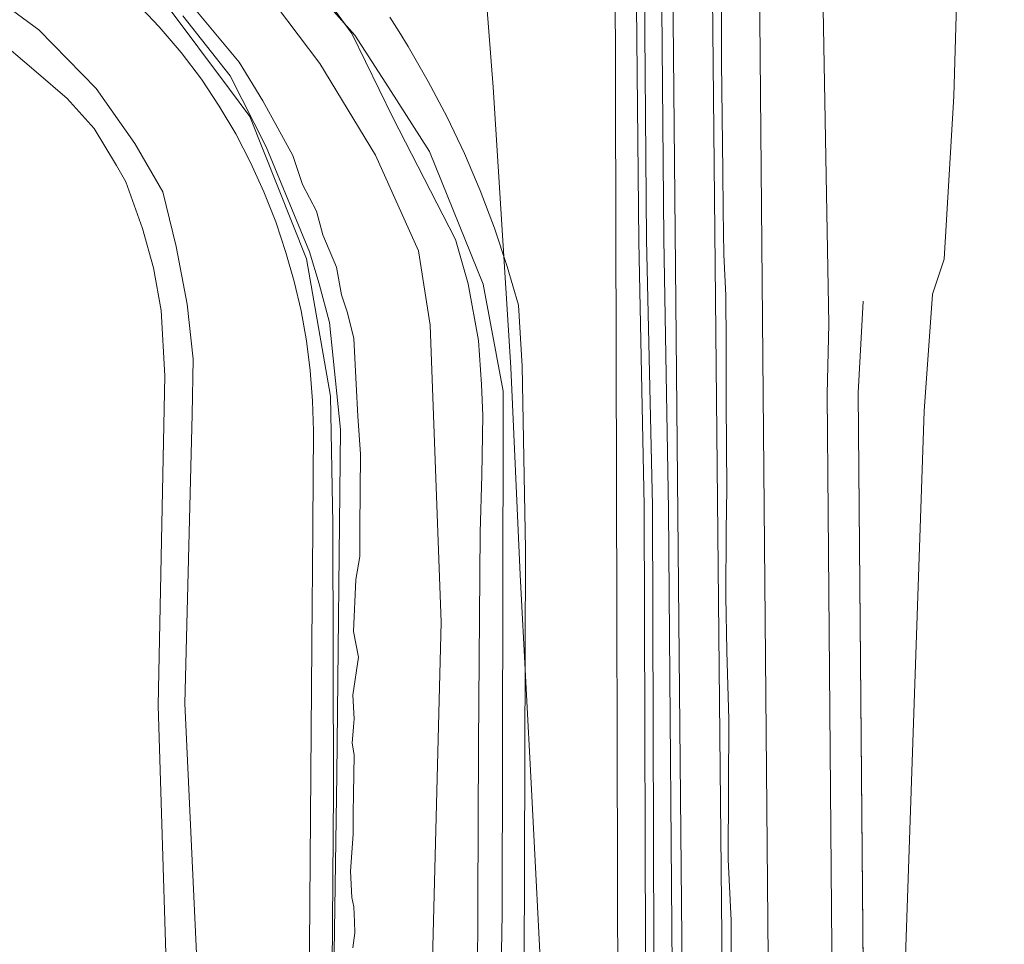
# Model space of a CAD drawing. Header units: metres. Extents: x 163628 to 167855, y 402678 to 405435.
# Tile 655 of 656: x 167422 to 167537, y 405186 to 405293. Entities that reach past the tile are written whole.
import ezdxf

# ---------------------------------------------------------------- set-up
doc = ezdxf.new("R2010")
doc.units = ezdxf.units.M
for name, color, linetype, lineweight in [('X-CA190022.004-UO-BGT_Ondergrond$0$GE_244_Taludlijn_Lijn_GEM', 253, 'Continuous', 9), ('X-CA190022.004-UO-BGT_Ondergrond$0$GE_314_WGDRijbaanLokaleweg_Vlak_GEM', 253, 'Continuous', 9), ('X-CA190022.004-UO-BGT_Ondergrond$0$GE_364_OWGBerm_halfverhard_Vlak_GEM', 253, 'Continuous', 9), ('X-CA190022.004-UO-BGT_Ondergrond$0$GE_367_OWGBerm_groenvoorziening_grasenk_GEM', 253, 'Continuous', 9), ('X-CA190022.004-UO-BGT_Ondergrond$0$GE_478_BTDGroenvoorziening_bosplantsoen_GEM', 253, 'Continuous', 9), ('X-CA190022.004-UO-BGT_Ondergrond$0$GE_522_WTDWatervlakte_meer_plas_ven_vijver_GEM', 253, 'Continuous', 9), ('X-CA190022.004-UO-BGT_Ondergrond$0$GE_541_OWTOever_slootkant_Vlak_GEM', 253, 'Continuous', 9), ('X-CA190022.004-UO-KAD_Percelen$0$B-WE-KG-GRENS_PERCEEL-GV', 150, 'Continuous', 9)]:
    doc.layers.add(name, color=color, linetype=linetype, lineweight=lineweight)

msp = doc.modelspace()

# ---------------------------------------------------------------- linework, layer by layer
at = {"layer": 'X-CA190022.004-UO-BGT_Ondergrond$0$GE_244_Taludlijn_Lijn_GEM'}
msp.add_line((167520.883, 405107.223), (167519.667, 405249.992), dxfattribs=at)
msp.add_line((167520.883, 405107.223), (167519.667, 405249.992), dxfattribs=at)
at = {"layer": 'X-CA190022.004-UO-BGT_Ondergrond$0$GE_314_WGDRijbaanLokaleweg_Vlak_GEM', "flags": 128}
for points in [[(167510.184, 405069.6), (167510.107, 405078.31), (167509.522, 405144.842), (167507.597, 405363.539), (167507.592, 405364.076), (167507.398, 405382.549), (167507.024, 405414.148), (167506.028, 405423.74), (167505.668, 405428.949), (167505.638, 405432.113), (167515.414, 405434.619), (167515.5, 405425.926), (167515.508, 405425.169), (167514.79, 405418.771), (167514.456, 405416.675), (167514.807, 405382.662), (167514.338, 405364.285), (167514.426, 405359.361), (167516.231, 405258.036)], [(167502.193, 405346.874), (167504.37, 405128.199), (167504.4, 405124.907), (167504.43, 405121.565), (167504.631, 405099.198), (167504.648, 405099.087), (167504.664, 405098.976), (167499.87, 405099.043), (167499.851, 405108.457), (167497.63, 405346.831), (167502.193, 405346.874)], [(167516.231, 405258.036), (167516.034, 405249.847), (167517.418, 405088.761), (167517.52, 405076.87), (167517.603, 405069.217), (167518.086, 405062.836), (167519.453, 405052.975), (167520.586, 405048.189)]]:
    msp.add_lwpolyline(points, dxfattribs=at)
at = {"layer": 'X-CA190022.004-UO-BGT_Ondergrond$0$GE_364_OWGBerm_halfverhard_Vlak_GEM', "flags": 128}
msp.add_lwpolyline([(167497.63, 405346.831), (167499.851, 405108.457), (167499.87, 405099.043), (167498, 405099.069), (167498.006, 405098.574), (167497.801, 405098.591), (167498.348, 405103.435), (167498.091, 405173.401), (167497.583, 405236.373), (167497.048, 405267.895), (167496.497, 405330.653), (167496.197, 405359.457), (167491.731, 405359.416), (167491.578, 405368.649), (167489.774, 405371.318), (167489.586, 405371.595), (167485.56, 405372.644), (167485.627, 405374.577), (167485.727, 405377.475), (167493.585, 405377.576), (167494.096, 405377.583)], dxfattribs=at)
at = {"layer": 'X-CA190022.004-UO-BGT_Ondergrond$0$GE_367_OWGBerm_groenvoorziening_grasenk_GEM', "flags": 128}
for points in [[(167531.377, 405371.285), (167534.61, 405371.856), (167534.702, 405371.17), (167536.623, 405356.879), (167536.668, 405356.544), (167532.792, 405354.324), (167530.796, 405284.519), (167529.673, 405265.56), (167528.326, 405261.465), (167527.324, 405247.846), (167524.516, 405165.132), (167523.07, 405140.866), (167522.317, 405125.684), (167522.153, 405103.718), (167520.883, 405107.223), (167519.667, 405249.992), (167520.232, 405260.641)], [(167507.597, 405363.539), (167509.522, 405144.842)], [(167494.37, 405356.544), (167494.508, 405330.547), (167495.027, 405267.816), (167495.725, 405236.846), (167495.917, 405172.479), (167495.915, 405103.337), (167495.58, 405098.336), (167494.533, 405098.237), (167494.748, 405103.18), (167494.937, 405172.344), (167494.75, 405236.875), (167494.123, 405267.602), (167493.486, 405330.521), (167493.331, 405356.95), (167494.37, 405356.544)], [(167494.508, 405330.547), (167495.027, 405267.816), (167495.725, 405236.846), (167495.917, 405172.479), (167495.915, 405103.337), (167495.58, 405098.336), (167494.533, 405098.237), (167494.748, 405103.18), (167494.937, 405172.344), (167494.75, 405236.875), (167494.123, 405267.602), (167493.486, 405330.521), (167493.331, 405356.95), (167494.37, 405356.544), (167494.508, 405330.547)], [(167496.497, 405330.653), (167497.048, 405267.895), (167497.583, 405236.373), (167498.091, 405173.401)], [(167504.84, 405180.89), (167504.86, 405188.576), (167504.531, 405195.683), (167504.547, 405203.944), (167504.588, 405211.975), (167504.361, 405219.935), (167504.248, 405226.275), (167504.294, 405233.966), (167504.36, 405238.827), (167504.288, 405248.854), (167504.291, 405255.71), (167504.232, 405261.322), (167504.005, 405266.072), (167503.938, 405271.222), (167503.916, 405275.763), (167503.754, 405288.465), (167503.751, 405304.385)], [(167491.795, 405133.689), (167491.367, 405299.89)], [(167475.265, 405163.098), (167475.47, 405209.115), (167475.658, 405233.748), (167475.84, 405240.428), (167475.948, 405247.347), (167475.823, 405250.962), (167475.442, 405256.078), (167474.251, 405262.669), (167472.766, 405267.824), (167465.499, 405282.008), (167460.724, 405291.818), (167456.245, 405297.944)], [(167455.127, 405100.652), (167456.089, 405225.61), (167456.117, 405229.146), (167456.243, 405245.556), (167456.143, 405249.068), (167455.867, 405252.571), (167455.418, 405256.055), (167454.796, 405259.513), (167454.002, 405262.936), (167453.039, 405266.315), (167451.855, 405269.877), (167450.483, 405273.371), (167448.928, 405276.787), (167447.193, 405280.116), (167445.285, 405283.348), (167443.207, 405286.474), (167440.826, 405289.582), (167438.288, 405292.564), (167435.6, 405295.412)], [(167441.024, 405293.869), (167446.556, 405286.892), (167450.756, 405278.601), (167455.789, 405266.389), (167456.896, 405262.655), (167458.101, 405258.157), (167459.395, 405245.711), (167458.97, 405205.527), (167458.272, 405159.075)], [(167465.123, 405293.688), (167466.209, 405291.996), (167467.265, 405290.286), (167469.614, 405286.227), (167471.796, 405282.077), (167473.809, 405277.842), (167475.648, 405273.528), (167477.312, 405269.144), (167478.797, 405264.696), (167480.101, 405260.192), (167480.538, 405253.076), (167480.91, 405231.784), (167480.769, 405183.113)]]:
    msp.add_lwpolyline(points, dxfattribs=at)
at = {"layer": 'X-CA190022.004-UO-BGT_Ondergrond$0$GE_478_BTDGroenvoorziening_bosplantsoen_GEM', "flags": 128}
msp.add_lwpolyline([(167491.367, 405299.89), (167491.795, 405133.689), (167492.247, 405100.605), (167492.498, 405097.773), (167479.742, 405097.022), (167480.769, 405183.113), (167480.91, 405231.784), (167480.538, 405253.076), (167480.101, 405260.192), (167478.797, 405264.696), (167477.312, 405269.144), (167475.648, 405273.528), (167473.809, 405277.842), (167471.796, 405282.077), (167469.614, 405286.227), (167467.265, 405290.286), (167466.209, 405291.996), (167465.123, 405293.688)], dxfattribs=at)
at = {"layer": 'X-CA190022.004-UO-BGT_Ondergrond$0$GE_522_WTDWatervlakte_meer_plas_ven_vijver_GEM', "flags": 128}
for points in [[(167460.814, 405185.429), (167461.069, 405187.137), (167461.016, 405188.469), (167460.949, 405190.176), (167460.72, 405191.284), (167460.572, 405194.323), (167460.854, 405198.653), (167460.88, 405201.103), (167460.92, 405203.309), (167460.964, 405207.862), (167460.752, 405209.227), (167460.917, 405211.133), (167460.964, 405212.074), (167460.81, 405214.793), (167461.469, 405219.241), (167460.892, 405222.206), (167461.18, 405228.26), (167461.633, 405230.937), (167461.633, 405234.272), (167461.726, 405242.844), (167461.397, 405247.292), (167461.232, 405250.998), (167460.949, 405256.302), (167460.196, 405259.291), (167459.525, 405261.403), (167458.92, 405264.617), (167457.332, 405268.358), (167456.602, 405271.111), (167454.979, 405274.241), (167453.838, 405277.599), (167450.359, 405283.956), (167447.6, 405288.452), (167439.834, 405297.801)], [(167449.419, 405298.339), (167456.994, 405288.291), (167463.473, 405277.661), (167468.474, 405266.524), (167469.833, 405257.876), (167471.126, 405223.287), (167469.884, 405174.924)], [(167418.933, 405291.61), (167423.95, 405287.339), (167427.554, 405284.252), (167430.731, 405280.738), (167433.319, 405276.442), (167434.388, 405274.548), (167436.354, 405269.122), (167437.638, 405264.552), (167438.519, 405259.585), (167438.936, 405251.982), (167438.147, 405213.59), (167439.527, 405169.695)]]:
    msp.add_lwpolyline(points, dxfattribs=at)
at = {"layer": 'X-CA190022.004-UO-BGT_Ondergrond$0$GE_541_OWTOever_slootkant_Vlak_GEM', "flags": 128}
for points in [[(167439.834, 405297.801), (167447.6, 405288.452), (167450.359, 405283.956), (167453.838, 405277.599), (167454.979, 405274.241), (167456.602, 405271.111), (167457.332, 405268.358), (167458.92, 405264.617), (167459.525, 405261.403), (167460.196, 405259.291), (167460.949, 405256.302), (167461.232, 405250.998), (167461.397, 405247.292), (167461.726, 405242.844), (167461.633, 405234.272), (167461.633, 405230.937), (167461.18, 405228.26), (167460.892, 405222.206), (167461.469, 405219.241), (167460.81, 405214.793), (167460.964, 405212.074), (167460.917, 405211.133), (167460.752, 405209.227), (167460.964, 405207.862), (167460.92, 405203.309), (167460.88, 405201.103), (167460.854, 405198.653), (167460.572, 405194.323), (167460.72, 405191.284), (167460.949, 405190.176), (167461.016, 405188.469), (167461.069, 405187.137), (167460.814, 405185.429)], [(167469.884, 405174.924), (167471.126, 405223.287), (167469.833, 405257.876), (167468.474, 405266.524), (167463.473, 405277.661), (167456.994, 405288.291), (167449.419, 405298.339)], [(167456.245, 405297.944), (167460.724, 405291.818), (167465.499, 405282.008), (167472.766, 405267.824), (167474.251, 405262.669), (167475.442, 405256.078), (167475.823, 405250.962), (167475.948, 405247.347), (167475.84, 405240.428), (167475.658, 405233.748), (167475.47, 405209.115)], [(167417.949, 405296.875), (167424.271, 405292.225), (167430.948, 405285.393), (167435.467, 405279.005), (167438.701, 405273.373), (167440.279, 405267.007), (167441.551, 405260.307), (167442.222, 405253.895), (167442.137, 405247.476), (167441.257, 405213.832), (167443.354, 405168.948)], [(167458.272, 405159.075), (167458.97, 405205.527), (167459.395, 405245.711), (167458.101, 405258.157), (167456.896, 405262.655), (167455.789, 405266.389), (167450.756, 405278.601), (167446.556, 405286.892), (167441.024, 405293.869)], [(167439.527, 405169.695), (167438.147, 405213.59), (167438.936, 405251.982), (167438.519, 405259.585), (167437.638, 405264.552), (167436.354, 405269.122), (167434.388, 405274.548), (167433.319, 405276.442), (167430.731, 405280.738), (167427.554, 405284.252), (167423.95, 405287.339), (167418.933, 405291.61)], [(167475.47, 405209.115), (167475.265, 405163.098)]]:
    msp.add_lwpolyline(points, dxfattribs=at)
at = {"layer": 'X-CA190022.004-UO-KAD_Percelen$0$B-WE-KG-GRENS_PERCEEL-GV', "flags": 128}
for points in [[(167372.723, 405322.48), (167387.316, 405320.859), (167411.656, 405314.189), (167426.125, 405306.585), (167432.319, 405301.099), (167439.197, 405295.006), (167446.455, 405285.317), (167448.824, 405282.154), (167455.437, 405265.576), (167458.234, 405249.594), (167458.481, 405234.796), (167458.577, 405203.645), (167458.201, 405152.412), (167457.884, 405135.293), (167457.336, 405105.566), (167457.26, 405095.476)], [(167475.917, 405301.544), (167477.158, 405285.56), (167479.24, 405252.939), (167480.321, 405228.806), (167481.614, 405203.836), (167482.902, 405178.866), (167484.303, 405153.907), (167485.271, 405135.099), (167485.585, 405129.002), (167485.244, 405104.411), (167477.729, 405081.826), (167473.792, 405079.021), (167477.136, 405076.486), (167475.095, 405045.243), (167471.253, 405041.973), (167463.075, 405042.425), (167459.05, 405044.364), (167456.029, 405048.995), (167455.714, 405068.21), (167436.403, 405067.072), (167434.715, 405053.245), (167437.219, 405031.996), (167440.165, 405022.789), (167446.823, 405009.49)], [(167446.823, 405009.49), (167440.165, 405022.789), (167437.219, 405031.996), (167434.715, 405053.245), (167436.403, 405067.072), (167455.714, 405068.21), (167455.563, 405077.444), (167459.212, 405079.94), (167473.322, 405079.378), (167473.792, 405079.021), (167477.729, 405081.826), (167485.244, 405104.411), (167485.585, 405129.002), (167485.271, 405135.099), (167484.303, 405153.907), (167482.902, 405178.866), (167481.614, 405203.836), (167480.321, 405228.806), (167479.24, 405252.939), (167477.158, 405285.56), (167475.917, 405301.544)], [(167452.476, 405301.305), (167461.079, 405291.606), (167465.022, 405285.464), (167469.757, 405278.087), (167475.996, 405262.644), (167478.313, 405250.17), (167478.329, 405246.243), (167478.194, 405189.325), (167477.385, 405144.069)], [(167477.385, 405144.069), (167478.194, 405189.325), (167478.329, 405246.243), (167478.313, 405250.17), (167475.996, 405262.644), (167469.757, 405278.087), (167465.022, 405285.464), (167461.079, 405291.606), (167452.476, 405301.305)], [(167458.201, 405152.412), (167458.577, 405203.645), (167458.481, 405234.796), (167458.234, 405249.594), (167455.437, 405265.576), (167448.824, 405282.154), (167446.455, 405285.317), (167439.197, 405295.006)]]:
    msp.add_lwpolyline(points, dxfattribs=at)

doc.saveas('drawing.dxf')
